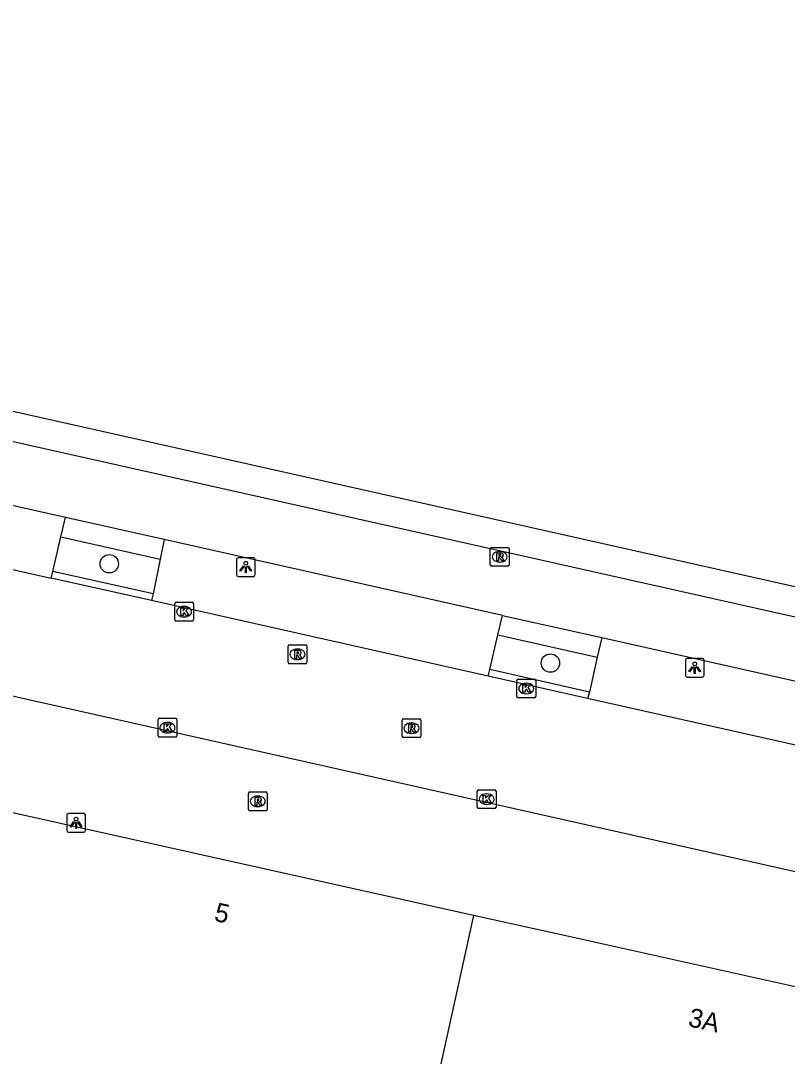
# Model space of a CAD drawing. Extents: x 161771 to 163125, y 382479 to 383177.
# Drawn here: x 162729.7 to 162770.4, y 382920 to 382975.1 of the extents above; entities that cross this region are included whole.
import ezdxf

# ---------------------------------------------------------------- set-up
doc = ezdxf.new("R2010")
doc.units = 0
for name, color, linetype in [('IMGEO_Boom', 7, 'Continuous'), ('IMGEO_Fietspad_gesloten', 7, 'Continuous'), ('IMGEO_Kolk', 7, 'Continuous'), ('IMGEO_Lichtpunt', 7, 'Continuous'), ('IMGEO_Pand', 7, 'Continuous'), ('IMGEO_Pand_nummerreeks', 7, 'Continuous'), ('IMGEO_Parkeervlak_open', 7, 'Continuous'), ('IMGEO_Rijbaan_lokaal_gesloten', 7, 'Continuous'), ('IMGEO_Rioolput', 7, 'Continuous'), ('IMGEO_Voetpad_open', 7, 'Continuous')]:
    doc.layers.add(name, color=color, linetype=linetype)

msp = doc.modelspace()

# ---------------------------------------------------------------- linework, layer by layer
at = {"layer": 'IMGEO_Boom'}
for centre in [(162734.374, 382946.204), (162757.848, 382940.92)]:
    msp.add_circle(centre, 0.489, dxfattribs=at)
at = {"layer": 'IMGEO_Fietspad_gesloten'}
for points in [[(162412.703, 383023.699), (162692.17, 382961.036), (162786.206, 382939.932), (162862.311, 382922.904), (162982.112, 382896.093), (163063.024, 382878.031), (163074.368, 382875.36), (163078.832, 382874.349)], [(162732.053, 382948.672), (162704.861, 382954.772), (162700.579, 382955.733)], [(162737.307, 382947.493), (162732.053, 382948.672)], [(162755.292, 382943.458), (162737.307, 382947.493)], [(162755.292, 382943.458), (162760.578, 382942.273)], [(162760.578, 382942.273), (162778.721, 382938.202)]]:
    msp.add_lwpolyline(points, dxfattribs=at)
at = {"layer": 'IMGEO_Kolk'}
for p, q in [((162737.857, 382943.229), (162737.857, 382944.081)), ((162737.932, 382944.155), (162738.784, 382944.155)), ((162738.345, 382943.935), (162738.37, 382943.935)), ((162738.858, 382944.081), (162738.858, 382943.229)), ((162738.368, 382943.375), (162738.343, 382943.375)), ((162738.784, 382943.155), (162737.932, 382943.155)), ((162756.137, 382940.065), (162756.989, 382940.065)), ((162756.062, 382939.139), (162756.062, 382939.991)), ((162756.55, 382939.845), (162756.575, 382939.845)), ((162757.063, 382939.991), (162757.063, 382939.139)), ((162756.989, 382939.065), (162756.137, 382939.065)), ((162756.573, 382939.285), (162756.548, 382939.285)), ((162736.976, 382937.055), (162736.976, 382937.907)), ((162737.051, 382937.981), (162737.903, 382937.981)), ((162737.977, 382937.907), (162737.977, 382937.055)), ((162737.464, 382937.761), (162737.489, 382937.761)), ((162737.903, 382936.981), (162737.051, 382936.981)), ((162737.487, 382937.201), (162737.462, 382937.201)), ((162753.955, 382933.254), (162753.955, 382934.106)), ((162754.03, 382934.18), (162754.882, 382934.18)), ((162754.443, 382933.96), (162754.468, 382933.96)), ((162754.956, 382934.106), (162754.956, 382933.254)), ((162754.466, 382933.4), (162754.441, 382933.4)), ((162754.882, 382933.18), (162754.03, 382933.18))]:
    msp.add_line(p, q, dxfattribs=at)
for points in [[(162737.857, 382943.229), (162737.857, 382944.081)], [(162737.932, 382944.155), (162738.784, 382944.155)], [(162738.178, 382943.855), (162738.301, 382943.855), (162738.301, 382943.704), (162738.431, 382943.855), (162738.595, 382943.855), (162738.449, 382943.704), (162738.602, 382943.455), (162738.45, 382943.455), (162738.365, 382943.619), (162738.301, 382943.552), (162738.301, 382943.455), (162738.178, 382943.455), (162738.178, 382943.855)], [(162738.858, 382944.081), (162738.858, 382943.229)], [(162738.784, 382943.155), (162737.932, 382943.155)], [(162756.137, 382940.065), (162756.989, 382940.065)], [(162756.062, 382939.139), (162756.062, 382939.991)], [(162756.383, 382939.765), (162756.506, 382939.765), (162756.506, 382939.614), (162756.636, 382939.765), (162756.8, 382939.765), (162756.654, 382939.614), (162756.807, 382939.365), (162756.655, 382939.365), (162756.57, 382939.529), (162756.506, 382939.462), (162756.506, 382939.365), (162756.383, 382939.365), (162756.383, 382939.765)], [(162757.063, 382939.991), (162757.063, 382939.139)], [(162756.989, 382939.065), (162756.137, 382939.065)], [(162736.976, 382937.055), (162736.976, 382937.907)], [(162737.051, 382937.981), (162737.903, 382937.981)], [(162737.977, 382937.907), (162737.977, 382937.055)], [(162737.297, 382937.681), (162737.42, 382937.681), (162737.42, 382937.53), (162737.55, 382937.681), (162737.714, 382937.681), (162737.568, 382937.53), (162737.721, 382937.281), (162737.569, 382937.281), (162737.484, 382937.445), (162737.42, 382937.378), (162737.42, 382937.281), (162737.297, 382937.281), (162737.297, 382937.681)], [(162737.903, 382936.981), (162737.051, 382936.981)], [(162753.955, 382933.254), (162753.955, 382934.106)], [(162754.03, 382934.18), (162754.882, 382934.18)], [(162754.956, 382934.106), (162754.956, 382933.254)], [(162754.276, 382933.88), (162754.399, 382933.88), (162754.399, 382933.729), (162754.529, 382933.88), (162754.693, 382933.88), (162754.547, 382933.729), (162754.7, 382933.48), (162754.548, 382933.48), (162754.463, 382933.644), (162754.399, 382933.577), (162754.399, 382933.48), (162754.276, 382933.48), (162754.276, 382933.88)], [(162754.882, 382933.18), (162754.03, 382933.18)]]:
    msp.add_lwpolyline(points, dxfattribs=at)
for centre, start, end in [((162737.934, 382944.079), 91.552, 178.448), ((162737.934, 382944.079), 91.552, 178.448), ((162738.782, 382944.079), 1.552, 88.448), ((162738.782, 382944.079), 1.552, 88.448), ((162737.934, 382943.231), 181.552, 268.448), ((162737.934, 382943.231), 181.552, 268.448), ((162738.782, 382943.231), 271.552, 358.448), ((162738.782, 382943.231), 271.552, 358.448), ((162756.139, 382939.989), 91.552, 178.448), ((162756.139, 382939.989), 91.552, 178.448), ((162756.987, 382939.989), 1.552, 88.448), ((162756.987, 382939.989), 1.552, 88.448), ((162756.139, 382939.141), 181.552, 268.448), ((162756.139, 382939.141), 181.552, 268.448), ((162756.987, 382939.141), 271.552, 358.448), ((162756.987, 382939.141), 271.552, 358.448), ((162737.053, 382937.905), 91.552, 178.448), ((162737.053, 382937.905), 91.552, 178.448), ((162737.901, 382937.905), 1.552, 88.448), ((162737.901, 382937.905), 1.552, 88.448), ((162737.053, 382937.057), 181.552, 268.448), ((162737.053, 382937.057), 181.552, 268.448), ((162737.901, 382937.057), 271.552, 358.448), ((162737.901, 382937.057), 271.552, 358.448), ((162754.032, 382934.104), 91.552, 178.448), ((162754.032, 382934.104), 91.552, 178.448), ((162754.88, 382934.104), 1.552, 88.448), ((162754.88, 382934.104), 1.552, 88.448), ((162754.032, 382933.256), 181.552, 268.448), ((162754.032, 382933.256), 181.552, 268.448), ((162754.88, 382933.256), 271.552, 358.448), ((162754.88, 382933.256), 271.552, 358.448)]:
    msp.add_arc(centre, 0.0765, start, end, dxfattribs=at)
for centre, major_axis, ratio, start_param, end_param in [((162738.344, 382943.655), (-0.387, 0.002), 0.722429, 4.712389, 7.853982), ((162738.369, 382943.655), (-0.39, 0.002), 0.717154, 1.570796, 4.712389), ((162756.549, 382939.565), (-0.387, 0.002), 0.722429, 4.712389, 7.853982), ((162756.574, 382939.565), (-0.39, 0.002), 0.717154, 1.570796, 4.712389), ((162737.463, 382937.481), (-0.387, 0.002), 0.722429, 4.712389, 7.853982), ((162737.488, 382937.481), (-0.39, 0.002), 0.717154, 1.570796, 4.712389), ((162754.442, 382933.68), (-0.387, 0.002), 0.722429, 4.712389, 7.853982), ((162754.467, 382933.68), (-0.39, 0.002), 0.717154, 1.570796, 4.712389)]:
    msp.add_ellipse(centre, major_axis=major_axis, ratio=ratio, start_param=start_param, end_param=end_param, dxfattribs=at)
at = {"layer": 'IMGEO_Lichtpunt'}
for p, q in [((162741.142, 382946.434), (162741.142, 382945.627)), ((162741.142, 382946.434), (162741.142, 382945.627)), ((162742.044, 382946.529), (162741.236, 382946.529)), ((162742.044, 382946.529), (162741.236, 382946.529)), ((162742.138, 382945.627), (162742.138, 382946.434)), ((162742.138, 382945.627), (162742.138, 382946.434)), ((162741.236, 382945.533), (162742.044, 382945.533)), ((162741.236, 382945.533), (162742.044, 382945.533)), ((162765.927, 382941.17), (162765.119, 382941.17)), ((162765.927, 382941.17), (162765.119, 382941.17)), ((162765.025, 382941.075), (162765.025, 382940.268)), ((162765.025, 382941.075), (162765.025, 382940.268)), ((162766.021, 382940.268), (162766.021, 382941.075)), ((162766.021, 382940.268), (162766.021, 382941.075)), ((162765.119, 382940.174), (162765.927, 382940.174)), ((162765.119, 382940.174), (162765.927, 382940.174)), ((162733.017, 382932.913), (162732.209, 382932.913)), ((162733.017, 382932.913), (162732.209, 382932.913)), ((162732.115, 382932.818), (162732.115, 382932.011)), ((162732.115, 382932.818), (162732.115, 382932.011)), ((162733.111, 382932.011), (162733.111, 382932.818)), ((162733.111, 382932.011), (162733.111, 382932.818)), ((162732.209, 382931.917), (162733.017, 382931.917)), ((162732.209, 382931.917), (162733.017, 382931.917))]:
    msp.add_line(p, q, dxfattribs=at)
for points in [[(162741.516, 382946.098), (162741.555, 382946.07), (162741.367, 382945.808), (162741.329, 382945.835), (162741.516, 382946.098)], [(162741.728, 382946.07), (162741.766, 382946.097), (162741.953, 382945.835), (162741.914, 382945.807), (162741.728, 382946.07)], [(162741.618, 382946.05), (162741.665, 382946.05), (162741.665, 382945.728), (162741.618, 382945.728), (162741.618, 382946.05)], [(162765.399, 382940.739), (162765.438, 382940.711), (162765.25, 382940.449), (162765.212, 382940.476), (162765.399, 382940.739)], [(162765.501, 382940.691), (162765.548, 382940.691), (162765.548, 382940.369), (162765.501, 382940.369), (162765.501, 382940.691)], [(162765.611, 382940.711), (162765.649, 382940.738), (162765.836, 382940.476), (162765.797, 382940.448), (162765.611, 382940.711)], [(162732.489, 382932.482), (162732.528, 382932.454), (162732.34, 382932.192), (162732.302, 382932.219), (162732.489, 382932.482)], [(162732.591, 382932.434), (162732.638, 382932.434), (162732.638, 382932.112), (162732.591, 382932.112), (162732.591, 382932.434)], [(162732.701, 382932.454), (162732.739, 382932.481), (162732.926, 382932.219), (162732.887, 382932.191), (162732.701, 382932.454)]]:
    msp.add_lwpolyline(points, dxfattribs=at)
for centre in [(162741.641, 382946.232), (162765.524, 382940.873), (162732.614, 382932.616)]:
    msp.add_circle(centre, 0.0994, dxfattribs=at)
for centre, start, end in [((162741.236, 382946.434), 90, 180), ((162741.236, 382946.434), 90, 180), ((162742.044, 382946.434), 0, 90), ((162742.044, 382946.434), 0, 90), ((162741.236, 382945.627), 180, 270), ((162741.236, 382945.627), 180, 270), ((162742.044, 382945.627), 270, 0), ((162742.044, 382945.627), 270, 360), ((162765.119, 382941.075), 90, 180), ((162765.119, 382941.075), 90, 180), ((162765.927, 382941.075), 0, 90), ((162765.927, 382941.075), 0, 90), ((162765.119, 382940.268), 180, 270), ((162765.119, 382940.268), 180, 270), ((162765.927, 382940.268), 270, 0), ((162765.927, 382940.268), 270, 360), ((162732.209, 382932.818), 90, 180), ((162732.209, 382932.818), 90, 180), ((162733.017, 382932.818), 0, 90), ((162733.017, 382932.818), 0, 90), ((162732.209, 382932.011), 180, 270), ((162732.209, 382932.011), 180, 270), ((162733.017, 382932.011), 270, 0), ((162733.017, 382932.011), 270, 360)]:
    msp.add_arc(centre, 0.0946, start, end, dxfattribs=at)
at = {"layer": 'IMGEO_Pand'}
for points in [[(162753.759, 382927.493), (162728.028, 382933.216)], [(162753.759, 382927.493), (162747.701, 382900), (162739.073, 382861.841)], [(162779.49, 382921.77), (162761.139, 382925.852), (162758.991, 382926.329), (162753.759, 382927.493)]]:
    msp.add_lwpolyline(points, dxfattribs=at)
at = {"layer": 'IMGEO_Parkeervlak_open'}
for points in [[(162731.374, 382945.798), (162731.796, 382947.634)], [(162737.09, 382946.455), (162736.708, 382944.601)], [(162754.63, 382940.571), (162755.041, 382942.42)], [(162760.329, 382941.24), (162759.924, 382939.377)]]:
    msp.add_lwpolyline(points, dxfattribs=at)
at = {"layer": 'IMGEO_Rijbaan_lokaal_gesloten'}
for points in [[(162699.911, 382952.486), (162731.287, 382945.442)], [(162695.369, 382946.761), (162726.206, 382939.846), (162784.791, 382926.705), (162858.949, 382910.073), (162962.277, 382886.988)], [(162736.63, 382944.243), (162731.287, 382945.442)], [(162754.539, 382940.222), (162736.63, 382944.243)], [(162759.828, 382939.035), (162754.539, 382940.222)], [(162777.921, 382934.973), (162759.828, 382939.035)]]:
    msp.add_lwpolyline(points, dxfattribs=at)
at = {"layer": 'IMGEO_Rioolput'}
for p, q in [((162754.647, 382946.15), (162754.647, 382947.002)), ((162754.722, 382947.076), (162755.574, 382947.076)), ((162755.135, 382946.856), (162755.16, 382946.856)), ((162755.648, 382947.002), (162755.648, 382946.15)), ((162755.574, 382946.076), (162754.722, 382946.076)), ((162755.158, 382946.296), (162755.133, 382946.296)), ((162743.892, 382940.96), (162743.892, 382941.812)), ((162743.967, 382941.886), (162744.819, 382941.886)), ((162744.38, 382941.666), (162744.405, 382941.666)), ((162744.893, 382941.812), (162744.893, 382940.96)), ((162744.403, 382941.106), (162744.378, 382941.106)), ((162744.819, 382940.886), (162743.967, 382940.886)), ((162749.955, 382937.027), (162749.955, 382937.879)), ((162750.03, 382937.953), (162750.882, 382937.953)), ((162750.956, 382937.879), (162750.956, 382937.027)), ((162750.443, 382937.733), (162750.468, 382937.733)), ((162750.882, 382936.953), (162750.03, 382936.953)), ((162750.466, 382937.173), (162750.441, 382937.173)), ((162741.777, 382933.135), (162741.777, 382933.987)), ((162741.852, 382934.061), (162742.704, 382934.061)), ((162742.778, 382933.987), (162742.778, 382933.135)), ((162742.265, 382933.841), (162742.29, 382933.841)), ((162742.704, 382933.061), (162741.852, 382933.061)), ((162742.288, 382933.281), (162742.263, 382933.281))]:
    msp.add_line(p, q, dxfattribs=at)
for points in [[(162754.647, 382946.15), (162754.647, 382947.002)], [(162754.722, 382947.076), (162755.574, 382947.076)], [(162755.236, 382946.774), (162754.984, 382946.776), (162754.984, 382946.376)], [(162755.162, 382946.695), (162755.108, 382946.695), (162755.108, 382946.614)], [(162755.108, 382946.614), (162755.16, 382946.614)], [(162755.648, 382947.002), (162755.648, 382946.15)], [(162755.574, 382946.076), (162754.722, 382946.076)], [(162754.984, 382946.376), (162755.108, 382946.376), (162755.108, 382946.538), (162755.119, 382946.538)], [(162755.166, 382946.509), (162755.237, 382946.376), (162755.377, 382946.376), (162755.312, 382946.502)], [(162743.892, 382940.96), (162743.892, 382941.812)], [(162743.967, 382941.886), (162744.819, 382941.886)], [(162744.893, 382941.812), (162744.893, 382940.96)], [(162744.481, 382941.584), (162744.229, 382941.586), (162744.229, 382941.186)], [(162744.229, 382941.186), (162744.353, 382941.186), (162744.353, 382941.348), (162744.364, 382941.348)], [(162744.407, 382941.505), (162744.353, 382941.505), (162744.353, 382941.424)], [(162744.353, 382941.424), (162744.405, 382941.424)], [(162744.411, 382941.319), (162744.482, 382941.186), (162744.622, 382941.186), (162744.557, 382941.312)], [(162744.819, 382940.886), (162743.967, 382940.886)], [(162749.955, 382937.027), (162749.955, 382937.879)], [(162750.03, 382937.953), (162750.882, 382937.953)], [(162750.956, 382937.879), (162750.956, 382937.027)], [(162750.544, 382937.651), (162750.292, 382937.653), (162750.292, 382937.253)], [(162750.292, 382937.253), (162750.416, 382937.253), (162750.416, 382937.415), (162750.427, 382937.415)], [(162750.47, 382937.572), (162750.416, 382937.572), (162750.416, 382937.491)], [(162750.416, 382937.491), (162750.468, 382937.491)], [(162750.474, 382937.386), (162750.545, 382937.253), (162750.685, 382937.253), (162750.62, 382937.379)], [(162750.882, 382936.953), (162750.03, 382936.953)], [(162741.777, 382933.135), (162741.777, 382933.987)], [(162741.852, 382934.061), (162742.704, 382934.061)], [(162742.778, 382933.987), (162742.778, 382933.135)], [(162742.366, 382933.759), (162742.114, 382933.761), (162742.114, 382933.361)], [(162742.114, 382933.361), (162742.238, 382933.361), (162742.238, 382933.523), (162742.249, 382933.523)], [(162742.292, 382933.68), (162742.238, 382933.68), (162742.238, 382933.599)], [(162742.238, 382933.599), (162742.29, 382933.599)], [(162742.296, 382933.494), (162742.367, 382933.361), (162742.507, 382933.361), (162742.442, 382933.487)], [(162742.704, 382933.061), (162741.852, 382933.061)]]:
    msp.add_lwpolyline(points, dxfattribs=at)
for centre, radius, start, end in [((162754.724, 382947), 0.0765, 91.552, 178.448), ((162754.724, 382947), 0.0765, 91.552, 178.448), ((162755.144, 382946.803), 0.19, 274.7715, 282.9687), ((162755.168, 382946.599), 0.0964, 77.0061, 93.1865), ((162755.182, 382946.656), 0.0378, 276.6634, 79.6772), ((162755.235, 382946.664), 0.109, 350.3612, 89.416), ((162755.233, 382946.664), 0.112, 277.5842, 350.9817), ((162755.572, 382947), 0.0765, 1.552, 88.448), ((162755.572, 382947), 0.0765, 1.552, 88.448), ((162754.724, 382946.152), 0.0765, 181.552, 268.448), ((162754.724, 382946.152), 0.0765, 181.552, 268.448), ((162755.118, 382946.485), 0.0533, 26.0293, 88.6989), ((162755.217, 382946.449), 0.108, 29.5134, 73.7905), ((162755.572, 382946.152), 0.0765, 271.552, 358.448), ((162755.572, 382946.152), 0.0765, 271.552, 358.448), ((162743.969, 382941.81), 0.0765, 91.552, 178.448), ((162743.969, 382941.81), 0.0765, 91.552, 178.448), ((162744.817, 382941.81), 0.0765, 1.552, 88.448), ((162744.817, 382941.81), 0.0765, 1.552, 88.448), ((162744.363, 382941.295), 0.0533, 26.0293, 88.6989), ((162744.389, 382941.613), 0.19, 274.7715, 282.9687), ((162744.413, 382941.409), 0.0964, 77.0061, 93.1865), ((162744.427, 382941.466), 0.0378, 276.6634, 79.6772), ((162744.48, 382941.474), 0.109, 350.3612, 89.416), ((162744.478, 382941.474), 0.112, 277.5842, 350.9817), ((162744.462, 382941.259), 0.108, 29.5134, 73.7905), ((162743.969, 382940.962), 0.0765, 181.552, 268.448), ((162743.969, 382940.962), 0.0765, 181.552, 268.448), ((162744.817, 382940.962), 0.0765, 271.552, 358.448), ((162744.817, 382940.962), 0.0765, 271.552, 358.448), ((162750.032, 382937.877), 0.0765, 91.552, 178.448), ((162750.032, 382937.877), 0.0765, 91.552, 178.448), ((162750.88, 382937.877), 0.0765, 1.552, 88.448), ((162750.88, 382937.877), 0.0765, 1.552, 88.448), ((162750.426, 382937.362), 0.0533, 26.0293, 88.6989), ((162750.452, 382937.68), 0.19, 274.7715, 282.9687), ((162750.476, 382937.476), 0.0964, 77.0061, 93.1865), ((162750.49, 382937.533), 0.0378, 276.6634, 79.6772), ((162750.543, 382937.541), 0.109, 350.3612, 89.416), ((162750.541, 382937.541), 0.112, 277.5842, 350.9817), ((162750.525, 382937.326), 0.108, 29.5134, 73.7905), ((162750.032, 382937.029), 0.0765, 181.552, 268.448), ((162750.032, 382937.029), 0.0765, 181.552, 268.448), ((162750.88, 382937.029), 0.0765, 271.552, 358.448), ((162750.88, 382937.029), 0.0765, 271.552, 358.448), ((162741.854, 382933.985), 0.0765, 91.552, 178.448), ((162741.854, 382933.985), 0.0765, 91.552, 178.448), ((162742.702, 382933.985), 0.0765, 1.552, 88.448), ((162742.702, 382933.985), 0.0765, 1.552, 88.448), ((162742.248, 382933.47), 0.0533, 26.0293, 88.6989), ((162742.274, 382933.788), 0.19, 274.7715, 282.9687), ((162742.298, 382933.584), 0.0964, 77.0061, 93.1865), ((162742.312, 382933.641), 0.0378, 276.6634, 79.6772), ((162742.365, 382933.649), 0.109, 350.3612, 89.416), ((162742.363, 382933.649), 0.112, 277.5842, 350.9817), ((162742.347, 382933.434), 0.108, 29.5134, 73.7905), ((162741.854, 382933.137), 0.0765, 181.552, 268.448), ((162741.854, 382933.137), 0.0765, 181.552, 268.448), ((162742.702, 382933.137), 0.0765, 271.552, 358.448), ((162742.702, 382933.137), 0.0765, 271.552, 358.448)]:
    msp.add_arc(centre, radius, start, end, dxfattribs=at)
for centre, major_axis, ratio, start_param, end_param in [((162755.134, 382946.576), (-0.387, 0.002), 0.722429, 4.712389, 7.853982), ((162755.159, 382946.576), (-0.39, 0.002), 0.717154, 1.570796, 4.712389), ((162744.379, 382941.386), (-0.387, 0.002), 0.722429, 4.712389, 7.853982), ((162744.404, 382941.386), (-0.39, 0.002), 0.717154, 1.570796, 4.712389), ((162750.442, 382937.453), (-0.387, 0.002), 0.722429, 4.712389, 7.853982), ((162750.467, 382937.453), (-0.39, 0.002), 0.717154, 1.570796, 4.712389), ((162742.264, 382933.561), (-0.387, 0.002), 0.722429, 4.712389, 7.853982), ((162742.289, 382933.561), (-0.39, 0.002), 0.717154, 1.570796, 4.712389)]:
    msp.add_ellipse(centre, major_axis=major_axis, ratio=ratio, start_param=start_param, end_param=end_param, dxfattribs=at)
at = {"layer": 'IMGEO_Voetpad_open'}
for points in [[(162316.154, 383047.05), (162330.921, 383043.712), (162413.931, 383025.005), (162528.992, 382999.263), (162602.3, 382982.823), (162862.598, 382924.42), (162982.36, 382897.639), (163063.337, 382879.55), (163063.344, 382879.609)], [(162731.796, 382947.634), (162732.053, 382948.672)], [(162731.796, 382947.634), (162737.09, 382946.455)], [(162737.307, 382947.493), (162737.09, 382946.455)], [(162731.287, 382945.442), (162731.374, 382945.798)], [(162736.708, 382944.601), (162731.374, 382945.798)], [(162736.708, 382944.601), (162736.63, 382944.243)], [(162755.041, 382942.42), (162755.292, 382943.458)], [(162755.041, 382942.42), (162760.329, 382941.24)], [(162760.578, 382942.273), (162760.329, 382941.24)], [(162754.539, 382940.222), (162754.63, 382940.571)], [(162759.924, 382939.377), (162754.63, 382940.571)], [(162759.924, 382939.377), (162759.828, 382939.035)]]:
    msp.add_lwpolyline(points, dxfattribs=at)

# ---------------------------------------------------------------- texts
at = {"layer": 'IMGEO_Pand_nummerreeks'}
for s, p in [('5', (162739.913, 382927.212)), ('3A', (162765.127, 382921.605))]:
    msp.add_text(s, height=1, rotation=347.4606, dxfattribs=at).set_placement(p)

doc.saveas('drawing.dxf')
